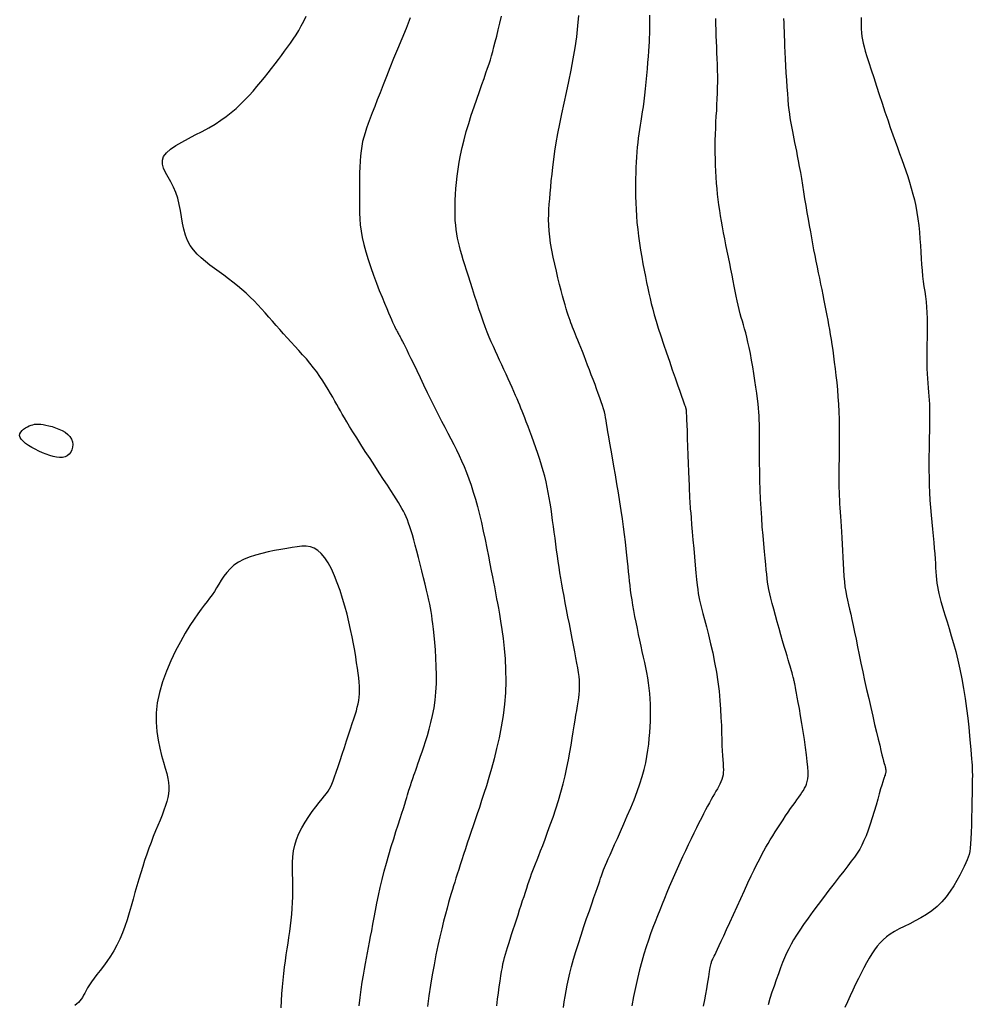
# Model space of a CAD drawing. Header units: millimetres. Extents: x 32690613 to 32693367, y 5343692 to 5344708.
# Tile 271 of 656: x 32692677 to 32692688, y 5344008 to 5344018. Entities that reach past the tile are written whole.
import ezdxf

# ---------------------------------------------------------------- set-up
doc = ezdxf.new("R2010")
doc.units = ezdxf.units.MM
doc.header["$LTSCALE"] = 20
for name, color, linetype in [('02-DGM_HL_492.50', 92, 'Continuous'), ('02-DGM_HL_493.00', 102, 'Continuous'), ('02-DGM_HL_493.50', 112, 'Continuous'), ('02-DGM_HL_494.00', 122, 'Continuous'), ('02-DGM_HL_494.50', 132, 'Continuous'), ('02-DGM_HL_495.00', 142, 'Continuous'), ('02-DGM_HL_495.50', 152, 'Continuous'), ('02-DGM_HL_496.00', 162, 'Continuous'), ('02-DGM_HL_496.50', 172, 'Continuous')]:
    doc.layers.add(name, color=color, linetype=linetype)

msp = doc.modelspace()

# ---------------------------------------------------------------- linework, layer by layer
at = {"layer": '02-DGM_HL_492.50', "elevation": 492.5, "flags": 128}
msp.add_lwpolyline([(32692680.328, 5344007.582), (32692680.333, 5344007.659), (32692680.338, 5344007.735), (32692680.344, 5344007.811), (32692680.35, 5344007.885), (32692680.358, 5344007.957), (32692680.367, 5344008.026), (32692680.376, 5344008.093), (32692680.385, 5344008.159), (32692680.395, 5344008.223), (32692680.405, 5344008.286), (32692680.414, 5344008.349), (32692680.423, 5344008.412), (32692680.431, 5344008.475), (32692680.438, 5344008.538), (32692680.445, 5344008.601), (32692680.45, 5344008.665), (32692680.454, 5344008.728), (32692680.457, 5344008.792), (32692680.458, 5344008.855), (32692680.458, 5344008.917), (32692680.457, 5344008.98), (32692680.454, 5344009.042), (32692680.453, 5344009.104), (32692680.453, 5344009.166), (32692680.457, 5344009.228), (32692680.464, 5344009.29), (32692680.477, 5344009.352), (32692680.496, 5344009.416), (32692680.522, 5344009.479), (32692680.554, 5344009.542), (32692680.591, 5344009.604), (32692680.63, 5344009.664), (32692680.669, 5344009.72), (32692680.708, 5344009.771), (32692680.744, 5344009.818), (32692680.776, 5344009.857), (32692680.802, 5344009.89), (32692680.824, 5344009.917), (32692680.841, 5344009.942), (32692680.856, 5344009.966), (32692680.87, 5344009.991), (32692680.883, 5344010.019), (32692680.897, 5344010.054), (32692680.912, 5344010.096), (32692680.93, 5344010.148), (32692680.95, 5344010.209), (32692680.972, 5344010.275), (32692680.995, 5344010.345), (32692681.019, 5344010.417), (32692681.042, 5344010.488), (32692681.064, 5344010.556), (32692681.085, 5344010.62), (32692681.104, 5344010.677), (32692681.121, 5344010.728), (32692681.136, 5344010.774), (32692681.149, 5344010.816), (32692681.159, 5344010.855), (32692681.168, 5344010.892), (32692681.175, 5344010.928), (32692681.179, 5344010.965), (32692681.182, 5344011.002), (32692681.182, 5344011.041), (32692681.181, 5344011.083), (32692681.178, 5344011.127), (32692681.174, 5344011.174), (32692681.168, 5344011.225), (32692681.16, 5344011.28), (32692681.151, 5344011.339), (32692681.141, 5344011.404), (32692681.13, 5344011.473), (32692681.117, 5344011.547), (32692681.102, 5344011.623), (32692681.086, 5344011.703), (32692681.067, 5344011.786), (32692681.047, 5344011.87), (32692681.024, 5344011.955), (32692680.998, 5344012.041), (32692680.971, 5344012.126), (32692680.941, 5344012.209), (32692680.909, 5344012.288), (32692680.876, 5344012.361), (32692680.841, 5344012.426), (32692680.805, 5344012.483), (32692680.767, 5344012.529), (32692680.729, 5344012.563), (32692680.689, 5344012.587), (32692680.648, 5344012.601), (32692680.603, 5344012.608), (32692680.556, 5344012.608), (32692680.505, 5344012.603), (32692680.45, 5344012.595), (32692680.391, 5344012.584), (32692680.326, 5344012.573), (32692680.258, 5344012.561), (32692680.188, 5344012.547), (32692680.118, 5344012.531), (32692680.049, 5344012.513), (32692679.982, 5344012.491), (32692679.92, 5344012.465), (32692679.865, 5344012.436), (32692679.816, 5344012.402), (32692679.774, 5344012.364), (32692679.738, 5344012.323), (32692679.706, 5344012.281), (32692679.677, 5344012.238), (32692679.651, 5344012.195), (32692679.626, 5344012.154), (32692679.602, 5344012.114), (32692679.577, 5344012.078), (32692679.551, 5344012.043), (32692679.523, 5344012.007), (32692679.492, 5344011.968), (32692679.459, 5344011.924), (32692679.422, 5344011.874), (32692679.381, 5344011.815), (32692679.336, 5344011.745), (32692679.286, 5344011.662), (32692679.233, 5344011.569), (32692679.18, 5344011.468), (32692679.128, 5344011.359), (32692679.08, 5344011.247), (32692679.038, 5344011.132), (32692679.004, 5344011.017), (32692678.98, 5344010.904), (32692678.969, 5344010.795), (32692678.968, 5344010.691), (32692678.975, 5344010.591), (32692678.989, 5344010.498), (32692679.007, 5344010.411), (32692679.028, 5344010.33), (32692679.049, 5344010.256), (32692679.068, 5344010.19), (32692679.083, 5344010.132), (32692679.095, 5344010.081), (32692679.103, 5344010.035), (32692679.107, 5344009.992), (32692679.108, 5344009.952), (32692679.104, 5344009.913), (32692679.097, 5344009.872), (32692679.086, 5344009.83), (32692679.071, 5344009.784), (32692679.053, 5344009.734), (32692679.033, 5344009.681), (32692679.011, 5344009.626), (32692678.987, 5344009.568), (32692678.962, 5344009.508), (32692678.937, 5344009.447), (32692678.913, 5344009.384), (32692678.889, 5344009.32), (32692678.866, 5344009.255), (32692678.843, 5344009.188), (32692678.822, 5344009.121), (32692678.8, 5344009.053), (32692678.779, 5344008.983), (32692678.759, 5344008.911), (32692678.738, 5344008.839), (32692678.717, 5344008.765), (32692678.696, 5344008.69), (32692678.675, 5344008.616), (32692678.652, 5344008.541), (32692678.627, 5344008.468), (32692678.601, 5344008.397), (32692678.572, 5344008.328), (32692678.541, 5344008.263), (32692678.507, 5344008.201), (32692678.47, 5344008.143), (32692678.433, 5344008.088), (32692678.396, 5344008.037), (32692678.359, 5344007.989), (32692678.324, 5344007.945), (32692678.293, 5344007.904), (32692678.265, 5344007.866), (32692678.241, 5344007.831), (32692678.221, 5344007.799), (32692678.205, 5344007.77), (32692678.19, 5344007.743), (32692678.177, 5344007.719), (32692678.165, 5344007.696), (32692678.152, 5344007.676), (32692678.138, 5344007.657), (32692678.122, 5344007.64), (32692678.104, 5344007.624), (32692678.084, 5344007.609)], dxfattribs=at)
at = {"layer": '02-DGM_HL_493.00', "elevation": 493, "flags": 128}
msp.add_lwpolyline([(32692681.179, 5344007.605), (32692681.19, 5344007.695), (32692681.202, 5344007.782), (32692681.213, 5344007.863), (32692681.225, 5344007.937), (32692681.236, 5344008.004), (32692681.247, 5344008.066), (32692681.258, 5344008.124), (32692681.27, 5344008.181), (32692681.281, 5344008.238), (32692681.292, 5344008.296), (32692681.304, 5344008.357), (32692681.316, 5344008.422), (32692681.329, 5344008.492), (32692681.342, 5344008.565), (32692681.357, 5344008.642), (32692681.372, 5344008.722), (32692681.39, 5344008.805), (32692681.409, 5344008.891), (32692681.43, 5344008.979), (32692681.453, 5344009.069), (32692681.477, 5344009.159), (32692681.503, 5344009.249), (32692681.529, 5344009.337), (32692681.555, 5344009.421), (32692681.58, 5344009.501), (32692681.604, 5344009.576), (32692681.625, 5344009.643), (32692681.644, 5344009.702), (32692681.661, 5344009.754), (32692681.675, 5344009.799), (32692681.687, 5344009.838), (32692681.697, 5344009.872), (32692681.706, 5344009.902), (32692681.714, 5344009.928), (32692681.721, 5344009.951), (32692681.728, 5344009.972), (32692681.734, 5344009.992), (32692681.74, 5344010.011), (32692681.746, 5344010.03), (32692681.753, 5344010.05), (32692681.76, 5344010.07), (32692681.767, 5344010.091), (32692681.775, 5344010.115), (32692681.784, 5344010.141), (32692681.795, 5344010.17), (32692681.806, 5344010.203), (32692681.819, 5344010.238), (32692681.833, 5344010.278), (32692681.848, 5344010.322), (32692681.865, 5344010.371), (32692681.882, 5344010.425), (32692681.902, 5344010.483), (32692681.922, 5344010.547), (32692681.942, 5344010.616), (32692681.961, 5344010.689), (32692681.978, 5344010.766), (32692681.994, 5344010.847), (32692682.006, 5344010.933), (32692682.015, 5344011.021), (32692682.02, 5344011.113), (32692682.021, 5344011.207), (32692682.019, 5344011.3), (32692682.015, 5344011.392), (32692682.009, 5344011.48), (32692682.002, 5344011.562), (32692681.994, 5344011.638), (32692681.987, 5344011.705), (32692681.981, 5344011.763), (32692681.975, 5344011.812), (32692681.969, 5344011.856), (32692681.962, 5344011.897), (32692681.956, 5344011.936), (32692681.948, 5344011.977), (32692681.938, 5344012.022), (32692681.927, 5344012.072), (32692681.913, 5344012.131), (32692681.897, 5344012.196), (32692681.88, 5344012.266), (32692681.863, 5344012.339), (32692681.844, 5344012.412), (32692681.826, 5344012.485), (32692681.807, 5344012.554), (32692681.79, 5344012.619), (32692681.774, 5344012.678), (32692681.759, 5344012.731), (32692681.745, 5344012.778), (32692681.731, 5344012.821), (32692681.717, 5344012.86), (32692681.704, 5344012.895), (32692681.69, 5344012.928), (32692681.676, 5344012.96), (32692681.662, 5344012.99), (32692681.645, 5344013.02), (32692681.627, 5344013.051), (32692681.607, 5344013.085), (32692681.583, 5344013.123), (32692681.555, 5344013.166), (32692681.523, 5344013.215), (32692681.486, 5344013.272), (32692681.444, 5344013.337), (32692681.397, 5344013.409), (32692681.348, 5344013.485), (32692681.297, 5344013.563), (32692681.246, 5344013.641), (32692681.197, 5344013.718), (32692681.152, 5344013.79), (32692681.111, 5344013.855), (32692681.075, 5344013.912), (32692681.045, 5344013.962), (32692681.018, 5344014.006), (32692680.995, 5344014.046), (32692680.974, 5344014.082), (32692680.954, 5344014.118), (32692680.934, 5344014.153), (32692680.913, 5344014.19), (32692680.891, 5344014.23), (32692680.867, 5344014.272), (32692680.841, 5344014.316), (32692680.813, 5344014.362), (32692680.783, 5344014.41), (32692680.751, 5344014.457), (32692680.717, 5344014.506), (32692680.681, 5344014.553), (32692680.643, 5344014.601), (32692680.604, 5344014.648), (32692680.563, 5344014.694), (32692680.521, 5344014.74), (32692680.479, 5344014.786), (32692680.437, 5344014.831), (32692680.395, 5344014.877), (32692680.354, 5344014.922), (32692680.314, 5344014.968), (32692680.274, 5344015.013), (32692680.235, 5344015.059), (32692680.196, 5344015.104), (32692680.157, 5344015.149), (32692680.117, 5344015.193), (32692680.077, 5344015.237), (32692680.035, 5344015.28), (32692679.992, 5344015.322), (32692679.947, 5344015.363), (32692679.901, 5344015.404), (32692679.854, 5344015.444), (32692679.805, 5344015.483), (32692679.756, 5344015.522), (32692679.706, 5344015.56), (32692679.656, 5344015.597), (32692679.605, 5344015.634), (32692679.554, 5344015.671), (32692679.505, 5344015.708), (32692679.458, 5344015.748), (32692679.414, 5344015.79), (32692679.374, 5344015.835), (32692679.34, 5344015.884), (32692679.311, 5344015.938), (32692679.288, 5344015.996), (32692679.271, 5344016.06), (32692679.257, 5344016.126), (32692679.245, 5344016.194), (32692679.233, 5344016.263), (32692679.22, 5344016.331), (32692679.204, 5344016.397), (32692679.184, 5344016.461), (32692679.157, 5344016.52), (32692679.128, 5344016.576), (32692679.098, 5344016.629), (32692679.071, 5344016.678), (32692679.05, 5344016.725), (32692679.037, 5344016.77), (32692679.036, 5344016.812), (32692679.049, 5344016.853), (32692679.08, 5344016.894), (32692679.125, 5344016.933), (32692679.181, 5344016.972), (32692679.247, 5344017.01), (32692679.319, 5344017.048), (32692679.394, 5344017.087), (32692679.47, 5344017.126), (32692679.543, 5344017.165), (32692679.611, 5344017.206), (32692679.674, 5344017.247), (32692679.732, 5344017.289), (32692679.787, 5344017.333), (32692679.839, 5344017.377), (32692679.888, 5344017.422), (32692679.935, 5344017.469), (32692679.98, 5344017.516), (32692680.024, 5344017.565), (32692680.066, 5344017.614), (32692680.108, 5344017.664), (32692680.148, 5344017.713), (32692680.187, 5344017.763), (32692680.226, 5344017.812), (32692680.263, 5344017.86), (32692680.299, 5344017.907), (32692680.333, 5344017.953), (32692680.367, 5344017.998), (32692680.4, 5344018.042), (32692680.432, 5344018.087), (32692680.462, 5344018.132), (32692680.492, 5344018.178), (32692680.521, 5344018.225), (32692680.548, 5344018.275), (32692680.575, 5344018.327), (32692680.601, 5344018.38)], dxfattribs=at)
msp.add_lwpolyline([(32692677.586, 5344013.918), (32692677.606, 5344013.926), (32692677.626, 5344013.932), (32692677.645, 5344013.936), (32692677.666, 5344013.939), (32692677.687, 5344013.939), (32692677.711, 5344013.937), (32692677.737, 5344013.934), (32692677.767, 5344013.928), (32692677.8, 5344013.92), (32692677.836, 5344013.911), (32692677.873, 5344013.899), (32692677.91, 5344013.885), (32692677.946, 5344013.868), (32692677.979, 5344013.849), (32692678.007, 5344013.827), (32692678.03, 5344013.802), (32692678.047, 5344013.775), (32692678.056, 5344013.745), (32692678.06, 5344013.715), (32692678.058, 5344013.686), (32692678.051, 5344013.658), (32692678.039, 5344013.632), (32692678.022, 5344013.61), (32692678.001, 5344013.593), (32692677.976, 5344013.582), (32692677.948, 5344013.576), (32692677.917, 5344013.575), (32692677.883, 5344013.578), (32692677.848, 5344013.585), (32692677.81, 5344013.596), (32692677.771, 5344013.61), (32692677.731, 5344013.626), (32692677.691, 5344013.644), (32692677.651, 5344013.664), (32692677.613, 5344013.685), (32692677.578, 5344013.706), (32692677.546, 5344013.729), (32692677.52, 5344013.751), (32692677.5, 5344013.773), (32692677.487, 5344013.794), (32692677.482, 5344013.815), (32692677.485, 5344013.834), (32692677.494, 5344013.852), (32692677.508, 5344013.868), (32692677.525, 5344013.883), (32692677.545, 5344013.897), (32692677.566, 5344013.908)], close=True, dxfattribs=at)
at = {"layer": '02-DGM_HL_493.50', "elevation": 493.5, "flags": 128}
msp.add_lwpolyline([(32692681.735, 5344018.363), (32692681.689, 5344018.247), (32692681.642, 5344018.133), (32692681.597, 5344018.023), (32692681.554, 5344017.918), (32692681.513, 5344017.817), (32692681.475, 5344017.722), (32692681.44, 5344017.632), (32692681.407, 5344017.547), (32692681.376, 5344017.469), (32692681.348, 5344017.396), (32692681.322, 5344017.329), (32692681.299, 5344017.269), (32692681.278, 5344017.213), (32692681.259, 5344017.161), (32692681.243, 5344017.112), (32692681.229, 5344017.064), (32692681.217, 5344017.016), (32692681.207, 5344016.966), (32692681.199, 5344016.914), (32692681.193, 5344016.858), (32692681.189, 5344016.8), (32692681.186, 5344016.738), (32692681.184, 5344016.675), (32692681.184, 5344016.611), (32692681.183, 5344016.546), (32692681.183, 5344016.482), (32692681.183, 5344016.418), (32692681.182, 5344016.357), (32692681.182, 5344016.296), (32692681.183, 5344016.234), (32692681.186, 5344016.172), (32692681.191, 5344016.108), (32692681.2, 5344016.041), (32692681.212, 5344015.97), (32692681.229, 5344015.895), (32692681.25, 5344015.815), (32692681.276, 5344015.73), (32692681.305, 5344015.645), (32692681.336, 5344015.559), (32692681.367, 5344015.475), (32692681.398, 5344015.395), (32692681.428, 5344015.321), (32692681.455, 5344015.255), (32692681.479, 5344015.198), (32692681.499, 5344015.15), (32692681.516, 5344015.11), (32692681.531, 5344015.076), (32692681.543, 5344015.048), (32692681.554, 5344015.025), (32692681.563, 5344015.005), (32692681.571, 5344014.988), (32692681.579, 5344014.974), (32692681.586, 5344014.96), (32692681.592, 5344014.948), (32692681.599, 5344014.936), (32692681.605, 5344014.924), (32692681.611, 5344014.913), (32692681.618, 5344014.9), (32692681.625, 5344014.888), (32692681.633, 5344014.874), (32692681.641, 5344014.857), (32692681.652, 5344014.838), (32692681.664, 5344014.814), (32692681.679, 5344014.784), (32692681.697, 5344014.748), (32692681.718, 5344014.705), (32692681.743, 5344014.652), (32692681.773, 5344014.591), (32692681.806, 5344014.521), (32692681.843, 5344014.446), (32692681.881, 5344014.366), (32692681.921, 5344014.284), (32692681.961, 5344014.202), (32692682.001, 5344014.122), (32692682.04, 5344014.044), (32692682.077, 5344013.972), (32692682.112, 5344013.904), (32692682.146, 5344013.839), (32692682.178, 5344013.777), (32692682.209, 5344013.717), (32692682.239, 5344013.658), (32692682.267, 5344013.598), (32692682.295, 5344013.537), (32692682.322, 5344013.475), (32692682.348, 5344013.41), (32692682.373, 5344013.343), (32692682.398, 5344013.272), (32692682.421, 5344013.199), (32692682.445, 5344013.122), (32692682.467, 5344013.041), (32692682.489, 5344012.955), (32692682.51, 5344012.866), (32692682.531, 5344012.774), (32692682.55, 5344012.681), (32692682.569, 5344012.589), (32692682.587, 5344012.501), (32692682.603, 5344012.418), (32692682.617, 5344012.341), (32692682.63, 5344012.274), (32692682.641, 5344012.217), (32692682.651, 5344012.168), (32692682.66, 5344012.124), (32692682.668, 5344012.081), (32692682.676, 5344012.037), (32692682.685, 5344011.99), (32692682.695, 5344011.935), (32692682.706, 5344011.869), (32692682.719, 5344011.792), (32692682.733, 5344011.702), (32692682.746, 5344011.603), (32692682.758, 5344011.495), (32692682.768, 5344011.381), (32692682.774, 5344011.261), (32692682.776, 5344011.138), (32692682.772, 5344011.013), (32692682.762, 5344010.888), (32692682.747, 5344010.764), (32692682.727, 5344010.641), (32692682.703, 5344010.521), (32692682.676, 5344010.405), (32692682.648, 5344010.294), (32692682.619, 5344010.188), (32692682.591, 5344010.09), (32692682.564, 5344009.999), (32692682.537, 5344009.915), (32692682.512, 5344009.838), (32692682.488, 5344009.765), (32692682.465, 5344009.696), (32692682.442, 5344009.629), (32692682.42, 5344009.565), (32692682.398, 5344009.502), (32692682.377, 5344009.438), (32692682.356, 5344009.375), (32692682.336, 5344009.313), (32692682.316, 5344009.253), (32692682.297, 5344009.194), (32692682.279, 5344009.139), (32692682.263, 5344009.087), (32692682.247, 5344009.038), (32692682.233, 5344008.994), (32692682.219, 5344008.952), (32692682.207, 5344008.911), (32692682.194, 5344008.87), (32692682.181, 5344008.827), (32692682.167, 5344008.781), (32692682.153, 5344008.728), (32692682.136, 5344008.669), (32692682.119, 5344008.602), (32692682.099, 5344008.526), (32692682.079, 5344008.444), (32692682.058, 5344008.354), (32692682.036, 5344008.259), (32692682.015, 5344008.158), (32692681.995, 5344008.052), (32692681.975, 5344007.942), (32692681.956, 5344007.829), (32692681.939, 5344007.713), (32692681.924, 5344007.595)], dxfattribs=at)
at = {"layer": '02-DGM_HL_494.00', "elevation": 494, "flags": 128}
msp.add_lwpolyline([(32692682.677, 5344007.605), (32692682.687, 5344007.675), (32692682.696, 5344007.744), (32692682.705, 5344007.811), (32692682.714, 5344007.873), (32692682.722, 5344007.929), (32692682.73, 5344007.978), (32692682.738, 5344008.021), (32692682.745, 5344008.06), (32692682.753, 5344008.096), (32692682.762, 5344008.13), (32692682.771, 5344008.165), (32692682.782, 5344008.201), (32692682.793, 5344008.24), (32692682.807, 5344008.283), (32692682.822, 5344008.331), (32692682.839, 5344008.381), (32692682.856, 5344008.434), (32692682.873, 5344008.487), (32692682.891, 5344008.542), (32692682.909, 5344008.596), (32692682.926, 5344008.649), (32692682.943, 5344008.7), (32692682.959, 5344008.749), (32692682.974, 5344008.796), (32692682.989, 5344008.841), (32692683.003, 5344008.885), (32692683.017, 5344008.926), (32692683.031, 5344008.966), (32692683.044, 5344009.004), (32692683.057, 5344009.04), (32692683.071, 5344009.076), (32692683.085, 5344009.112), (32692683.1, 5344009.151), (32692683.116, 5344009.193), (32692683.134, 5344009.24), (32692683.155, 5344009.292), (32692683.178, 5344009.351), (32692683.203, 5344009.419), (32692683.231, 5344009.494), (32692683.26, 5344009.574), (32692683.29, 5344009.659), (32692683.319, 5344009.748), (32692683.348, 5344009.838), (32692683.375, 5344009.93), (32692683.4, 5344010.021), (32692683.422, 5344010.11), (32692683.441, 5344010.198), (32692683.458, 5344010.283), (32692683.473, 5344010.365), (32692683.486, 5344010.443), (32692683.498, 5344010.518), (32692683.509, 5344010.588), (32692683.52, 5344010.653), (32692683.53, 5344010.714), (32692683.54, 5344010.77), (32692683.549, 5344010.821), (32692683.558, 5344010.869), (32692683.565, 5344010.914), (32692683.572, 5344010.956), (32692683.576, 5344010.997), (32692683.579, 5344011.035), (32692683.58, 5344011.073), (32692683.58, 5344011.111), (32692683.577, 5344011.15), (32692683.573, 5344011.191), (32692683.567, 5344011.235), (32692683.559, 5344011.283), (32692683.55, 5344011.335), (32692683.539, 5344011.394), (32692683.526, 5344011.46), (32692683.513, 5344011.53), (32692683.498, 5344011.605), (32692683.483, 5344011.683), (32692683.468, 5344011.762), (32692683.452, 5344011.841), (32692683.437, 5344011.919), (32692683.423, 5344011.994), (32692683.41, 5344012.065), (32692683.398, 5344012.132), (32692683.386, 5344012.197), (32692683.375, 5344012.259), (32692683.365, 5344012.32), (32692683.356, 5344012.381), (32692683.347, 5344012.442), (32692683.338, 5344012.503), (32692683.329, 5344012.566), (32692683.321, 5344012.63), (32692683.312, 5344012.695), (32692683.304, 5344012.76), (32692683.295, 5344012.825), (32692683.286, 5344012.89), (32692683.277, 5344012.954), (32692683.268, 5344013.016), (32692683.259, 5344013.077), (32692683.249, 5344013.136), (32692683.238, 5344013.195), (32692683.226, 5344013.253), (32692683.214, 5344013.311), (32692683.199, 5344013.37), (32692683.183, 5344013.43), (32692683.166, 5344013.491), (32692683.146, 5344013.553), (32692683.126, 5344013.617), (32692683.104, 5344013.68), (32692683.081, 5344013.742), (32692683.059, 5344013.803), (32692683.038, 5344013.86), (32692683.018, 5344013.914), (32692682.999, 5344013.962), (32692682.982, 5344014.006), (32692682.967, 5344014.044), (32692682.953, 5344014.08), (32692682.94, 5344014.113), (32692682.927, 5344014.146), (32692682.913, 5344014.179), (32692682.899, 5344014.213), (32692682.883, 5344014.251), (32692682.864, 5344014.292), (32692682.844, 5344014.336), (32692682.823, 5344014.383), (32692682.801, 5344014.432), (32692682.778, 5344014.483), (32692682.754, 5344014.534), (32692682.731, 5344014.585), (32692682.707, 5344014.636), (32692682.684, 5344014.685), (32692682.662, 5344014.734), (32692682.64, 5344014.783), (32692682.618, 5344014.833), (32692682.596, 5344014.885), (32692682.574, 5344014.939), (32692682.552, 5344014.997), (32692682.529, 5344015.058), (32692682.506, 5344015.124), (32692682.482, 5344015.194), (32692682.459, 5344015.266), (32692682.435, 5344015.339), (32692682.412, 5344015.411), (32692682.39, 5344015.482), (32692682.368, 5344015.551), (32692682.348, 5344015.615), (32692682.329, 5344015.674), (32692682.312, 5344015.729), (32692682.297, 5344015.78), (32692682.282, 5344015.828), (32692682.27, 5344015.875), (32692682.259, 5344015.92), (32692682.249, 5344015.965), (32692682.241, 5344016.011), (32692682.235, 5344016.058), (32692682.23, 5344016.106), (32692682.226, 5344016.157), (32692682.224, 5344016.209), (32692682.223, 5344016.263), (32692682.224, 5344016.32), (32692682.226, 5344016.378), (32692682.229, 5344016.44), (32692682.233, 5344016.504), (32692682.239, 5344016.571), (32692682.246, 5344016.64), (32692682.256, 5344016.713), (32692682.268, 5344016.789), (32692682.282, 5344016.867), (32692682.3, 5344016.949), (32692682.321, 5344017.034), (32692682.345, 5344017.123), (32692682.372, 5344017.213), (32692682.4, 5344017.303), (32692682.43, 5344017.392), (32692682.46, 5344017.478), (32692682.488, 5344017.559), (32692682.515, 5344017.635), (32692682.539, 5344017.702), (32692682.56, 5344017.762), (32692682.578, 5344017.814), (32692682.594, 5344017.861), (32692682.608, 5344017.906), (32692682.621, 5344017.95), (32692682.634, 5344017.995), (32692682.647, 5344018.045), (32692682.661, 5344018.1), (32692682.677, 5344018.163), (32692682.694, 5344018.232), (32692682.711, 5344018.305), (32692682.729, 5344018.381)], dxfattribs=at)
at = {"layer": '02-DGM_HL_494.50', "elevation": 494.5, "flags": 128}
msp.add_lwpolyline([(32692683.404, 5344007.584), (32692683.412, 5344007.646), (32692683.422, 5344007.707), (32692683.432, 5344007.768), (32692683.443, 5344007.83), (32692683.457, 5344007.894), (32692683.473, 5344007.961), (32692683.491, 5344008.033), (32692683.513, 5344008.111), (32692683.538, 5344008.195), (32692683.566, 5344008.284), (32692683.596, 5344008.375), (32692683.626, 5344008.466), (32692683.656, 5344008.555), (32692683.686, 5344008.639), (32692683.712, 5344008.716), (32692683.736, 5344008.785), (32692683.756, 5344008.843), (32692683.773, 5344008.891), (32692683.787, 5344008.932), (32692683.798, 5344008.965), (32692683.808, 5344008.993), (32692683.817, 5344009.018), (32692683.825, 5344009.04), (32692683.833, 5344009.062), (32692683.841, 5344009.085), (32692683.851, 5344009.109), (32692683.863, 5344009.137), (32692683.876, 5344009.169), (32692683.892, 5344009.206), (32692683.911, 5344009.249), (32692683.934, 5344009.299), (32692683.96, 5344009.359), (32692683.991, 5344009.427), (32692684.026, 5344009.503), (32692684.062, 5344009.584), (32692684.099, 5344009.671), (32692684.137, 5344009.759), (32692684.173, 5344009.848), (32692684.206, 5344009.936), (32692684.236, 5344010.021), (32692684.261, 5344010.102), (32692684.282, 5344010.178), (32692684.299, 5344010.251), (32692684.313, 5344010.32), (32692684.323, 5344010.387), (32692684.332, 5344010.452), (32692684.338, 5344010.516), (32692684.343, 5344010.579), (32692684.347, 5344010.642), (32692684.35, 5344010.704), (32692684.351, 5344010.766), (32692684.351, 5344010.827), (32692684.35, 5344010.887), (32692684.348, 5344010.947), (32692684.344, 5344011.006), (32692684.338, 5344011.063), (32692684.331, 5344011.12), (32692684.322, 5344011.176), (32692684.312, 5344011.232), (32692684.301, 5344011.287), (32692684.289, 5344011.344), (32692684.276, 5344011.402), (32692684.262, 5344011.461), (32692684.249, 5344011.521), (32692684.235, 5344011.584), (32692684.221, 5344011.649), (32692684.208, 5344011.714), (32692684.195, 5344011.78), (32692684.182, 5344011.844), (32692684.171, 5344011.907), (32692684.16, 5344011.968), (32692684.151, 5344012.025), (32692684.142, 5344012.079), (32692684.135, 5344012.13), (32692684.129, 5344012.18), (32692684.124, 5344012.229), (32692684.118, 5344012.279), (32692684.113, 5344012.331), (32692684.107, 5344012.386), (32692684.101, 5344012.446), (32692684.094, 5344012.511), (32692684.086, 5344012.581), (32692684.078, 5344012.657), (32692684.068, 5344012.736), (32692684.057, 5344012.82), (32692684.046, 5344012.908), (32692684.032, 5344012.999), (32692684.018, 5344013.093), (32692684.003, 5344013.19), (32692683.986, 5344013.288), (32692683.97, 5344013.385), (32692683.953, 5344013.48), (32692683.937, 5344013.57), (32692683.922, 5344013.655), (32692683.908, 5344013.732), (32692683.897, 5344013.799), (32692683.887, 5344013.856), (32692683.88, 5344013.904), (32692683.873, 5344013.944), (32692683.868, 5344013.979), (32692683.862, 5344014.011), (32692683.856, 5344014.041), (32692683.849, 5344014.071), (32692683.84, 5344014.104), (32692683.829, 5344014.141), (32692683.815, 5344014.182), (32692683.8, 5344014.225), (32692683.783, 5344014.272), (32692683.765, 5344014.321), (32692683.747, 5344014.371), (32692683.727, 5344014.423), (32692683.707, 5344014.475), (32692683.687, 5344014.528), (32692683.667, 5344014.58), (32692683.648, 5344014.631), (32692683.628, 5344014.681), (32692683.61, 5344014.729), (32692683.593, 5344014.773), (32692683.576, 5344014.815), (32692683.561, 5344014.853), (32692683.547, 5344014.886), (32692683.535, 5344014.916), (32692683.524, 5344014.944), (32692683.513, 5344014.969), (32692683.503, 5344014.993), (32692683.494, 5344015.017), (32692683.485, 5344015.041), (32692683.475, 5344015.066), (32692683.466, 5344015.094), (32692683.455, 5344015.124), (32692683.445, 5344015.158), (32692683.433, 5344015.195), (32692683.421, 5344015.237), (32692683.408, 5344015.284), (32692683.394, 5344015.336), (32692683.378, 5344015.395), (32692683.361, 5344015.46), (32692683.344, 5344015.53), (32692683.326, 5344015.604), (32692683.308, 5344015.681), (32692683.292, 5344015.758), (32692683.277, 5344015.834), (32692683.264, 5344015.908), (32692683.254, 5344015.979), (32692683.247, 5344016.044), (32692683.243, 5344016.106), (32692683.242, 5344016.165), (32692683.243, 5344016.221), (32692683.245, 5344016.277), (32692683.249, 5344016.334), (32692683.254, 5344016.392), (32692683.259, 5344016.453), (32692683.265, 5344016.518), (32692683.271, 5344016.587), (32692683.279, 5344016.66), (32692683.287, 5344016.738), (32692683.298, 5344016.821), (32692683.31, 5344016.91), (32692683.325, 5344017.003), (32692683.343, 5344017.103), (32692683.364, 5344017.208), (32692683.387, 5344017.318), (32692683.412, 5344017.433), (32692683.438, 5344017.551), (32692683.463, 5344017.671), (32692683.488, 5344017.792), (32692683.511, 5344017.915), (32692683.531, 5344018.036), (32692683.548, 5344018.157), (32692683.561, 5344018.275), (32692683.572, 5344018.388)], dxfattribs=at)
at = {"layer": '02-DGM_HL_495.00', "elevation": 495, "flags": 128}
msp.add_lwpolyline([(32692684.341, 5344018.39), (32692684.341, 5344018.331), (32692684.341, 5344018.28), (32692684.341, 5344018.233), (32692684.34, 5344018.189), (32692684.338, 5344018.146), (32692684.336, 5344018.102), (32692684.333, 5344018.054), (32692684.329, 5344018.001), (32692684.325, 5344017.941), (32692684.319, 5344017.876), (32692684.314, 5344017.806), (32692684.307, 5344017.734), (32692684.3, 5344017.661), (32692684.293, 5344017.589), (32692684.286, 5344017.519), (32692684.278, 5344017.454), (32692684.27, 5344017.394), (32692684.262, 5344017.338), (32692684.254, 5344017.287), (32692684.246, 5344017.238), (32692684.238, 5344017.192), (32692684.231, 5344017.146), (32692684.224, 5344017.1), (32692684.217, 5344017.053), (32692684.212, 5344017.005), (32692684.206, 5344016.954), (32692684.202, 5344016.902), (32692684.198, 5344016.847), (32692684.195, 5344016.791), (32692684.192, 5344016.733), (32692684.19, 5344016.673), (32692684.189, 5344016.611), (32692684.188, 5344016.548), (32692684.188, 5344016.483), (32692684.189, 5344016.416), (32692684.191, 5344016.347), (32692684.194, 5344016.277), (32692684.199, 5344016.206), (32692684.204, 5344016.133), (32692684.212, 5344016.059), (32692684.221, 5344015.984), (32692684.232, 5344015.908), (32692684.243, 5344015.832), (32692684.256, 5344015.757), (32692684.269, 5344015.684), (32692684.282, 5344015.613), (32692684.296, 5344015.545), (32692684.308, 5344015.48), (32692684.321, 5344015.42), (32692684.333, 5344015.363), (32692684.346, 5344015.307), (32692684.359, 5344015.25), (32692684.375, 5344015.191), (32692684.392, 5344015.128), (32692684.412, 5344015.06), (32692684.436, 5344014.984), (32692684.463, 5344014.9), (32692684.493, 5344014.809), (32692684.524, 5344014.716), (32692684.557, 5344014.622), (32692684.588, 5344014.53), (32692684.619, 5344014.444), (32692684.646, 5344014.365), (32692684.67, 5344014.298), (32692684.689, 5344014.244), (32692684.704, 5344014.202), (32692684.715, 5344014.171), (32692684.723, 5344014.148), (32692684.728, 5344014.132), (32692684.732, 5344014.122), (32692684.734, 5344014.116), (32692684.735, 5344014.112), (32692684.736, 5344014.108), (32692684.737, 5344014.103), (32692684.738, 5344014.094), (32692684.739, 5344014.08), (32692684.74, 5344014.059), (32692684.742, 5344014.028), (32692684.744, 5344013.986), (32692684.746, 5344013.931), (32692684.749, 5344013.862), (32692684.752, 5344013.781), (32692684.755, 5344013.693), (32692684.759, 5344013.601), (32692684.763, 5344013.509), (32692684.766, 5344013.421), (32692684.769, 5344013.34), (32692684.772, 5344013.27), (32692684.774, 5344013.215), (32692684.776, 5344013.173), (32692684.777, 5344013.143), (32692684.777, 5344013.121), (32692684.778, 5344013.108), (32692684.778, 5344013.1), (32692684.778, 5344013.096), (32692684.778, 5344013.093), (32692684.779, 5344013.091), (32692684.779, 5344013.087), (32692684.78, 5344013.079), (32692684.781, 5344013.065), (32692684.783, 5344013.044), (32692684.785, 5344013.013), (32692684.789, 5344012.971), (32692684.793, 5344012.916), (32692684.799, 5344012.847), (32692684.806, 5344012.766), (32692684.814, 5344012.678), (32692684.822, 5344012.585), (32692684.83, 5344012.492), (32692684.839, 5344012.402), (32692684.846, 5344012.319), (32692684.853, 5344012.246), (32692684.86, 5344012.186), (32692684.866, 5344012.137), (32692684.872, 5344012.095), (32692684.878, 5344012.057), (32692684.886, 5344012.02), (32692684.896, 5344011.979), (32692684.908, 5344011.933), (32692684.923, 5344011.877), (32692684.941, 5344011.809), (32692684.961, 5344011.73), (32692684.983, 5344011.642), (32692685.006, 5344011.546), (32692685.029, 5344011.446), (32692685.05, 5344011.342), (32692685.069, 5344011.237), (32692685.086, 5344011.132), (32692685.098, 5344011.029), (32692685.108, 5344010.93), (32692685.115, 5344010.835), (32692685.119, 5344010.744), (32692685.123, 5344010.658), (32692685.125, 5344010.578), (32692685.127, 5344010.505), (32692685.129, 5344010.438), (32692685.132, 5344010.38), (32692685.136, 5344010.328), (32692685.139, 5344010.283), (32692685.142, 5344010.242), (32692685.144, 5344010.207), (32692685.145, 5344010.175), (32692685.144, 5344010.146), (32692685.141, 5344010.119), (32692685.136, 5344010.093), (32692685.129, 5344010.068), (32692685.119, 5344010.043), (32692685.107, 5344010.019), (32692685.094, 5344009.994), (32692685.08, 5344009.968), (32692685.064, 5344009.941), (32692685.048, 5344009.913), (32692685.031, 5344009.883), (32692685.012, 5344009.851), (32692684.993, 5344009.816), (32692684.973, 5344009.779), (32692684.952, 5344009.739), (32692684.929, 5344009.695), (32692684.905, 5344009.648), (32692684.879, 5344009.597), (32692684.852, 5344009.542), (32692684.823, 5344009.483), (32692684.793, 5344009.422), (32692684.763, 5344009.358), (32692684.732, 5344009.293), (32692684.701, 5344009.227), (32692684.67, 5344009.16), (32692684.64, 5344009.094), (32692684.611, 5344009.029), (32692684.583, 5344008.964), (32692684.556, 5344008.9), (32692684.53, 5344008.837), (32692684.504, 5344008.773), (32692684.478, 5344008.71), (32692684.453, 5344008.647), (32692684.428, 5344008.584), (32692684.403, 5344008.52), (32692684.378, 5344008.455), (32692684.353, 5344008.388), (32692684.329, 5344008.318), (32692684.304, 5344008.245), (32692684.28, 5344008.168), (32692684.257, 5344008.085), (32692684.233, 5344007.997), (32692684.21, 5344007.902), (32692684.188, 5344007.804), (32692684.167, 5344007.704), (32692684.147, 5344007.604)], dxfattribs=at)
at = {"layer": '02-DGM_HL_495.50', "elevation": 495.5, "flags": 128}
msp.add_lwpolyline([(32692684.93, 5344007.599), (32692684.942, 5344007.668), (32692684.954, 5344007.731), (32692684.963, 5344007.788), (32692684.972, 5344007.838), (32692684.979, 5344007.881), (32692684.985, 5344007.918), (32692684.99, 5344007.95), (32692684.994, 5344007.978), (32692684.998, 5344008.001), (32692685.002, 5344008.021), (32692685.005, 5344008.037), (32692685.008, 5344008.051), (32692685.011, 5344008.063), (32692685.014, 5344008.074), (32692685.017, 5344008.084), (32692685.021, 5344008.094), (32692685.025, 5344008.104), (32692685.031, 5344008.116), (32692685.037, 5344008.129), (32692685.044, 5344008.144), (32692685.054, 5344008.164), (32692685.066, 5344008.189), (32692685.081, 5344008.221), (32692685.099, 5344008.26), (32692685.122, 5344008.308), (32692685.149, 5344008.366), (32692685.18, 5344008.435), (32692685.216, 5344008.513), (32692685.254, 5344008.597), (32692685.294, 5344008.684), (32692685.335, 5344008.773), (32692685.375, 5344008.86), (32692685.413, 5344008.942), (32692685.449, 5344009.018), (32692685.481, 5344009.086), (32692685.51, 5344009.145), (32692685.537, 5344009.198), (32692685.561, 5344009.246), (32692685.585, 5344009.29), (32692685.608, 5344009.331), (32692685.632, 5344009.372), (32692685.656, 5344009.413), (32692685.682, 5344009.455), (32692685.709, 5344009.498), (32692685.737, 5344009.543), (32692685.766, 5344009.587), (32692685.795, 5344009.63), (32692685.823, 5344009.672), (32692685.85, 5344009.713), (32692685.877, 5344009.751), (32692685.901, 5344009.786), (32692685.925, 5344009.818), (32692685.946, 5344009.848), (32692685.966, 5344009.876), (32692685.985, 5344009.902), (32692686.001, 5344009.927), (32692686.016, 5344009.95), (32692686.03, 5344009.973), (32692686.041, 5344009.995), (32692686.051, 5344010.019), (32692686.058, 5344010.045), (32692686.064, 5344010.075), (32692686.067, 5344010.11), (32692686.067, 5344010.153), (32692686.065, 5344010.204), (32692686.059, 5344010.265), (32692686.051, 5344010.337), (32692686.04, 5344010.417), (32692686.028, 5344010.503), (32692686.014, 5344010.591), (32692686, 5344010.679), (32692685.986, 5344010.763), (32692685.972, 5344010.84), (32692685.96, 5344010.908), (32692685.95, 5344010.964), (32692685.942, 5344011.009), (32692685.935, 5344011.045), (32692685.93, 5344011.072), (32692685.926, 5344011.093), (32692685.923, 5344011.109), (32692685.92, 5344011.121), (32692685.918, 5344011.132), (32692685.916, 5344011.141), (32692685.913, 5344011.151), (32692685.911, 5344011.161), (32692685.909, 5344011.172), (32692685.906, 5344011.184), (32692685.902, 5344011.198), (32692685.898, 5344011.213), (32692685.893, 5344011.231), (32692685.887, 5344011.252), (32692685.88, 5344011.276), (32692685.872, 5344011.304), (32692685.862, 5344011.336), (32692685.851, 5344011.373), (32692685.838, 5344011.416), (32692685.824, 5344011.464), (32692685.808, 5344011.518), (32692685.79, 5344011.579), (32692685.771, 5344011.645), (32692685.751, 5344011.714), (32692685.731, 5344011.784), (32692685.712, 5344011.854), (32692685.694, 5344011.922), (32692685.677, 5344011.985), (32692685.662, 5344012.042), (32692685.65, 5344012.092), (32692685.641, 5344012.136), (32692685.633, 5344012.177), (32692685.627, 5344012.217), (32692685.622, 5344012.258), (32692685.617, 5344012.303), (32692685.612, 5344012.352), (32692685.606, 5344012.41), (32692685.599, 5344012.477), (32692685.592, 5344012.553), (32692685.584, 5344012.636), (32692685.577, 5344012.726), (32692685.569, 5344012.821), (32692685.562, 5344012.919), (32692685.555, 5344013.019), (32692685.55, 5344013.121), (32692685.546, 5344013.223), (32692685.543, 5344013.323), (32692685.541, 5344013.421), (32692685.539, 5344013.515), (32692685.539, 5344013.604), (32692685.538, 5344013.687), (32692685.538, 5344013.763), (32692685.538, 5344013.83), (32692685.538, 5344013.888), (32692685.537, 5344013.939), (32692685.536, 5344013.984), (32692685.534, 5344014.027), (32692685.531, 5344014.068), (32692685.528, 5344014.112), (32692685.522, 5344014.159), (32692685.516, 5344014.213), (32692685.508, 5344014.274), (32692685.498, 5344014.341), (32692685.488, 5344014.413), (32692685.476, 5344014.488), (32692685.464, 5344014.563), (32692685.451, 5344014.636), (32692685.439, 5344014.707), (32692685.426, 5344014.772), (32692685.413, 5344014.831), (32692685.4, 5344014.884), (32692685.388, 5344014.932), (32692685.375, 5344014.976), (32692685.363, 5344015.018), (32692685.352, 5344015.059), (32692685.34, 5344015.1), (32692685.329, 5344015.141), (32692685.318, 5344015.186), (32692685.307, 5344015.232), (32692685.296, 5344015.281), (32692685.285, 5344015.332), (32692685.274, 5344015.386), (32692685.263, 5344015.442), (32692685.252, 5344015.5), (32692685.239, 5344015.561), (32692685.227, 5344015.624), (32692685.214, 5344015.689), (32692685.2, 5344015.756), (32692685.187, 5344015.823), (32692685.173, 5344015.89), (32692685.16, 5344015.956), (32692685.148, 5344016.022), (32692685.136, 5344016.085), (32692685.125, 5344016.147), (32692685.115, 5344016.207), (32692685.105, 5344016.266), (32692685.097, 5344016.325), (32692685.089, 5344016.383), (32692685.082, 5344016.442), (32692685.076, 5344016.502), (32692685.071, 5344016.563), (32692685.066, 5344016.626), (32692685.063, 5344016.691), (32692685.06, 5344016.758), (32692685.058, 5344016.825), (32692685.057, 5344016.893), (32692685.057, 5344016.961), (32692685.057, 5344017.028), (32692685.059, 5344017.095), (32692685.061, 5344017.161), (32692685.064, 5344017.226), (32692685.068, 5344017.29), (32692685.072, 5344017.353), (32692685.075, 5344017.416), (32692685.078, 5344017.479), (32692685.081, 5344017.541), (32692685.082, 5344017.604), (32692685.083, 5344017.666), (32692685.083, 5344017.729), (32692685.082, 5344017.792), (32692685.08, 5344017.855), (32692685.078, 5344017.918), (32692685.075, 5344017.981), (32692685.072, 5344018.044), (32692685.07, 5344018.106), (32692685.068, 5344018.168), (32692685.065, 5344018.231), (32692685.063, 5344018.293), (32692685.061, 5344018.355)], dxfattribs=at)
at = {"layer": '02-DGM_HL_496.00', "elevation": 496, "flags": 128}
msp.add_lwpolyline([(32692685.801, 5344018.356), (32692685.803, 5344018.307), (32692685.804, 5344018.26), (32692685.806, 5344018.213), (32692685.807, 5344018.165), (32692685.809, 5344018.112), (32692685.812, 5344018.053), (32692685.815, 5344017.988), (32692685.818, 5344017.916), (32692685.822, 5344017.84), (32692685.826, 5344017.763), (32692685.831, 5344017.685), (32692685.836, 5344017.609), (32692685.842, 5344017.538), (32692685.847, 5344017.472), (32692685.852, 5344017.413), (32692685.858, 5344017.361), (32692685.864, 5344017.315), (32692685.87, 5344017.272), (32692685.876, 5344017.233), (32692685.882, 5344017.196), (32692685.889, 5344017.16), (32692685.897, 5344017.124), (32692685.904, 5344017.086), (32692685.913, 5344017.046), (32692685.921, 5344017.004), (32692685.931, 5344016.959), (32692685.94, 5344016.911), (32692685.95, 5344016.859), (32692685.961, 5344016.804), (32692685.971, 5344016.744), (32692685.983, 5344016.68), (32692685.994, 5344016.612), (32692686.006, 5344016.54), (32692686.018, 5344016.467), (32692686.03, 5344016.393), (32692686.043, 5344016.318), (32692686.055, 5344016.244), (32692686.067, 5344016.171), (32692686.079, 5344016.101), (32692686.092, 5344016.033), (32692686.104, 5344015.966), (32692686.116, 5344015.901), (32692686.128, 5344015.837), (32692686.141, 5344015.774), (32692686.153, 5344015.712), (32692686.166, 5344015.649), (32692686.178, 5344015.587), (32692686.191, 5344015.526), (32692686.203, 5344015.464), (32692686.216, 5344015.404), (32692686.228, 5344015.345), (32692686.24, 5344015.286), (32692686.251, 5344015.23), (32692686.262, 5344015.175), (32692686.272, 5344015.122), (32692686.281, 5344015.07), (32692686.291, 5344015.019), (32692686.3, 5344014.968), (32692686.308, 5344014.916), (32692686.317, 5344014.861), (32692686.326, 5344014.804), (32692686.335, 5344014.744), (32692686.344, 5344014.68), (32692686.353, 5344014.612), (32692686.362, 5344014.541), (32692686.371, 5344014.467), (32692686.379, 5344014.391), (32692686.387, 5344014.313), (32692686.393, 5344014.234), (32692686.398, 5344014.154), (32692686.402, 5344014.073), (32692686.405, 5344013.993), (32692686.406, 5344013.914), (32692686.407, 5344013.836), (32692686.407, 5344013.76), (32692686.406, 5344013.688), (32692686.405, 5344013.619), (32692686.404, 5344013.554), (32692686.403, 5344013.493), (32692686.403, 5344013.437), (32692686.402, 5344013.385), (32692686.402, 5344013.336), (32692686.402, 5344013.289), (32692686.403, 5344013.244), (32692686.404, 5344013.201), (32692686.405, 5344013.158), (32692686.408, 5344013.115), (32692686.411, 5344013.072), (32692686.414, 5344013.027), (32692686.418, 5344012.981), (32692686.421, 5344012.932), (32692686.425, 5344012.881), (32692686.429, 5344012.825), (32692686.432, 5344012.765), (32692686.435, 5344012.7), (32692686.438, 5344012.632), (32692686.441, 5344012.561), (32692686.444, 5344012.49), (32692686.448, 5344012.419), (32692686.452, 5344012.35), (32692686.457, 5344012.284), (32692686.462, 5344012.222), (32692686.469, 5344012.167), (32692686.477, 5344012.116), (32692686.486, 5344012.067), (32692686.496, 5344012.02), (32692686.506, 5344011.972), (32692686.518, 5344011.923), (32692686.531, 5344011.869), (32692686.544, 5344011.81), (32692686.558, 5344011.745), (32692686.574, 5344011.673), (32692686.59, 5344011.596), (32692686.607, 5344011.513), (32692686.624, 5344011.427), (32692686.643, 5344011.336), (32692686.663, 5344011.242), (32692686.683, 5344011.146), (32692686.705, 5344011.048), (32692686.727, 5344010.949), (32692686.749, 5344010.852), (32692686.771, 5344010.758), (32692686.792, 5344010.668), (32692686.812, 5344010.585), (32692686.83, 5344010.508), (32692686.847, 5344010.441), (32692686.861, 5344010.384), (32692686.872, 5344010.337), (32692686.882, 5344010.299), (32692686.89, 5344010.267), (32692686.897, 5344010.242), (32692686.902, 5344010.223), (32692686.906, 5344010.207), (32692686.909, 5344010.194), (32692686.911, 5344010.183), (32692686.913, 5344010.174), (32692686.914, 5344010.166), (32692686.914, 5344010.158), (32692686.914, 5344010.152), (32692686.913, 5344010.146), (32692686.912, 5344010.139), (32692686.91, 5344010.133), (32692686.908, 5344010.126), (32692686.905, 5344010.117), (32692686.901, 5344010.105), (32692686.895, 5344010.09), (32692686.889, 5344010.069), (32692686.88, 5344010.042), (32692686.87, 5344010.008), (32692686.857, 5344009.965), (32692686.842, 5344009.913), (32692686.826, 5344009.853), (32692686.807, 5344009.788), (32692686.787, 5344009.72), (32692686.766, 5344009.65), (32692686.744, 5344009.582), (32692686.721, 5344009.516), (32692686.699, 5344009.456), (32692686.676, 5344009.403), (32692686.653, 5344009.355), (32692686.629, 5344009.31), (32692686.602, 5344009.267), (32692686.572, 5344009.223), (32692686.538, 5344009.178), (32692686.5, 5344009.127), (32692686.456, 5344009.071), (32692686.406, 5344009.007), (32692686.352, 5344008.936), (32692686.294, 5344008.862), (32692686.235, 5344008.784), (32692686.177, 5344008.707), (32692686.12, 5344008.631), (32692686.067, 5344008.558), (32692686.018, 5344008.49), (32692685.977, 5344008.429), (32692685.94, 5344008.374), (32692685.909, 5344008.323), (32692685.882, 5344008.274), (32692685.857, 5344008.226), (32692685.834, 5344008.178), (32692685.812, 5344008.128), (32692685.79, 5344008.074), (32692685.767, 5344008.016), (32692685.744, 5344007.953), (32692685.72, 5344007.887), (32692685.697, 5344007.819), (32692685.674, 5344007.751), (32692685.652, 5344007.682), (32692685.632, 5344007.615)], dxfattribs=at)
at = {"layer": '02-DGM_HL_496.50', "elevation": 496.5, "flags": 128}
msp.add_lwpolyline([(32692686.647, 5344018.365), (32692686.647, 5344018.299), (32692686.647, 5344018.244), (32692686.649, 5344018.199), (32692686.653, 5344018.159), (32692686.658, 5344018.122), (32692686.666, 5344018.085), (32692686.677, 5344018.045), (32692686.69, 5344017.998), (32692686.708, 5344017.942), (32692686.729, 5344017.875), (32692686.754, 5344017.797), (32692686.782, 5344017.711), (32692686.811, 5344017.62), (32692686.841, 5344017.526), (32692686.873, 5344017.432), (32692686.903, 5344017.339), (32692686.934, 5344017.25), (32692686.962, 5344017.167), (32692686.99, 5344017.09), (32692687.016, 5344017.018), (32692687.041, 5344016.949), (32692687.064, 5344016.884), (32692687.087, 5344016.82), (32692687.11, 5344016.758), (32692687.131, 5344016.696), (32692687.152, 5344016.634), (32692687.172, 5344016.572), (32692687.191, 5344016.509), (32692687.209, 5344016.444), (32692687.226, 5344016.379), (32692687.24, 5344016.312), (32692687.253, 5344016.244), (32692687.264, 5344016.174), (32692687.273, 5344016.102), (32692687.28, 5344016.03), (32692687.285, 5344015.957), (32692687.29, 5344015.884), (32692687.294, 5344015.812), (32692687.298, 5344015.742), (32692687.302, 5344015.675), (32692687.308, 5344015.611), (32692687.314, 5344015.55), (32692687.321, 5344015.493), (32692687.329, 5344015.437), (32692687.337, 5344015.382), (32692687.345, 5344015.327), (32692687.352, 5344015.271), (32692687.357, 5344015.213), (32692687.362, 5344015.152), (32692687.364, 5344015.087), (32692687.364, 5344015.019), (32692687.364, 5344014.949), (32692687.363, 5344014.878), (32692687.361, 5344014.807), (32692687.36, 5344014.737), (32692687.359, 5344014.669), (32692687.359, 5344014.604), (32692687.361, 5344014.544), (32692687.363, 5344014.487), (32692687.367, 5344014.434), (32692687.37, 5344014.383), (32692687.375, 5344014.335), (32692687.379, 5344014.288), (32692687.382, 5344014.243), (32692687.386, 5344014.199), (32692687.388, 5344014.154), (32692687.389, 5344014.109), (32692687.39, 5344014.064), (32692687.39, 5344014.016), (32692687.39, 5344013.966), (32692687.389, 5344013.914), (32692687.388, 5344013.857), (32692687.387, 5344013.797), (32692687.385, 5344013.732), (32692687.384, 5344013.663), (32692687.383, 5344013.59), (32692687.382, 5344013.515), (32692687.383, 5344013.437), (32692687.384, 5344013.356), (32692687.386, 5344013.275), (32692687.389, 5344013.193), (32692687.394, 5344013.111), (32692687.4, 5344013.029), (32692687.407, 5344012.948), (32692687.414, 5344012.869), (32692687.421, 5344012.793), (32692687.429, 5344012.72), (32692687.435, 5344012.651), (32692687.441, 5344012.586), (32692687.446, 5344012.526), (32692687.45, 5344012.471), (32692687.453, 5344012.42), (32692687.456, 5344012.372), (32692687.459, 5344012.328), (32692687.462, 5344012.286), (32692687.466, 5344012.246), (32692687.471, 5344012.207), (32692687.476, 5344012.169), (32692687.483, 5344012.131), (32692687.491, 5344012.093), (32692687.501, 5344012.052), (32692687.512, 5344012.008), (32692687.526, 5344011.96), (32692687.542, 5344011.908), (32692687.56, 5344011.849), (32692687.58, 5344011.784), (32692687.603, 5344011.712), (32692687.626, 5344011.634), (32692687.65, 5344011.551), (32692687.675, 5344011.462), (32692687.699, 5344011.368), (32692687.721, 5344011.269), (32692687.742, 5344011.165), (32692687.761, 5344011.058), (32692687.778, 5344010.95), (32692687.792, 5344010.842), (32692687.805, 5344010.737), (32692687.816, 5344010.637), (32692687.825, 5344010.545), (32692687.833, 5344010.463), (32692687.839, 5344010.394), (32692687.844, 5344010.339), (32692687.848, 5344010.294), (32692687.851, 5344010.257), (32692687.853, 5344010.225), (32692687.855, 5344010.192), (32692687.855, 5344010.156), (32692687.856, 5344010.114), (32692687.855, 5344010.061), (32692687.854, 5344009.994), (32692687.853, 5344009.917), (32692687.852, 5344009.833), (32692687.85, 5344009.745), (32692687.848, 5344009.657), (32692687.846, 5344009.572), (32692687.843, 5344009.493), (32692687.84, 5344009.424), (32692687.836, 5344009.368), (32692687.832, 5344009.322), (32692687.827, 5344009.284), (32692687.82, 5344009.252), (32692687.811, 5344009.222), (32692687.799, 5344009.193), (32692687.785, 5344009.16), (32692687.766, 5344009.122), (32692687.744, 5344009.077), (32692687.718, 5344009.026), (32692687.687, 5344008.97), (32692687.653, 5344008.911), (32692687.614, 5344008.851), (32692687.571, 5344008.792), (32692687.524, 5344008.736), (32692687.472, 5344008.684), (32692687.416, 5344008.638), (32692687.357, 5344008.597), (32692687.296, 5344008.561), (32692687.235, 5344008.528), (32692687.174, 5344008.498), (32692687.115, 5344008.469), (32692687.059, 5344008.441), (32692687.008, 5344008.414), (32692686.962, 5344008.385), (32692686.921, 5344008.355), (32692686.884, 5344008.323), (32692686.851, 5344008.288), (32692686.82, 5344008.252), (32692686.79, 5344008.212), (32692686.762, 5344008.169), (32692686.734, 5344008.122), (32692686.705, 5344008.071), (32692686.675, 5344008.017), (32692686.645, 5344007.959), (32692686.615, 5344007.9), (32692686.585, 5344007.838), (32692686.555, 5344007.775), (32692686.526, 5344007.711), (32692686.497, 5344007.648), (32692686.468, 5344007.584)], dxfattribs=at)

doc.saveas('drawing.dxf')
